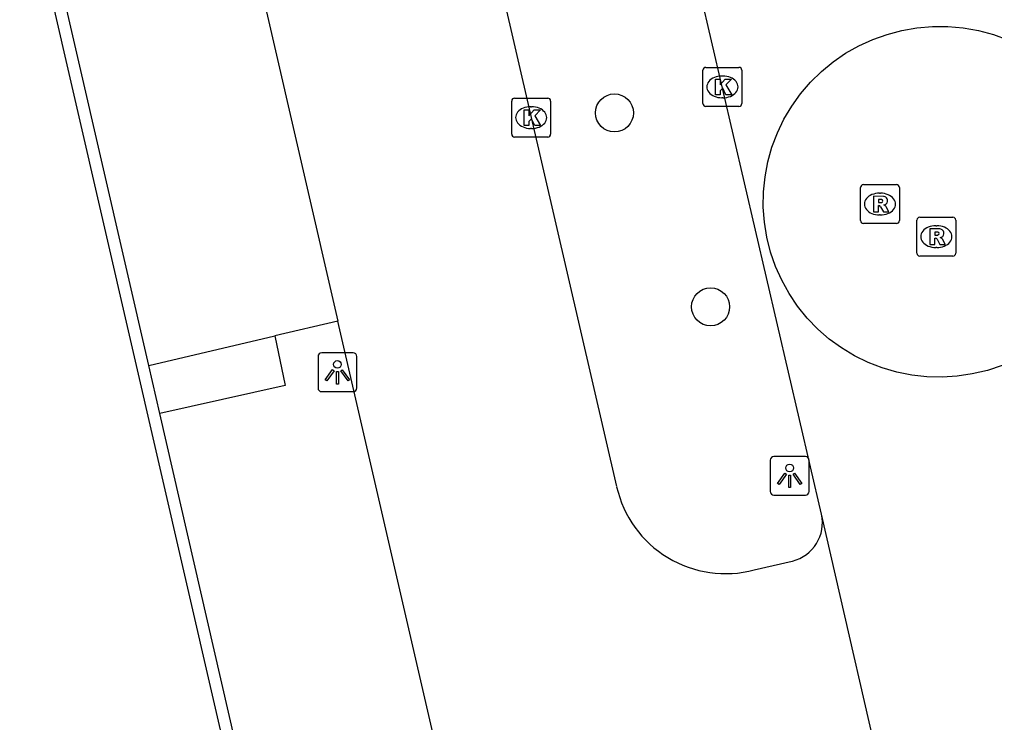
# Model space of a CAD drawing. Extents: x 156414 to 157775, y 382335 to 383765.
# Drawn here: x 156550.84 to 156575.91, y 383322.06 to 383340.12 of the extents above; entities that cross this region are included whole.
import ezdxf

# ---------------------------------------------------------------- set-up
doc = ezdxf.new("R2010")
doc.units = 0
for name, color, linetype in [('IMGEO_Boom', 7, 'Continuous'), ('IMGEO_Kolk', 7, 'Continuous'), ('IMGEO_Lichtpunt', 7, 'Continuous'), ('IMGEO_Muur', 7, 'Continuous'), ('IMGEO_Parkeervlak_open', 7, 'Continuous'), ('IMGEO_Rijbaan_lokaal_gesloten', 7, 'Continuous'), ('IMGEO_Rijbaan_lokaal_open', 7, 'Continuous'), ('IMGEO_Rioolput', 7, 'Continuous'), ('IMGEO_Voetpad_open', 7, 'Continuous')]:
    doc.layers.add(name, color=color, linetype=linetype)

msp = doc.modelspace()

# ---------------------------------------------------------------- linework, layer by layer
at = {"layer": 'IMGEO_Boom'}
for centre in [(156566.142, 383337.723), (156568.614, 383332.739)]:
    msp.add_circle(centre, 0.489, dxfattribs=at)
at = {"layer": 'IMGEO_Kolk'}
for p, q in [((156568.492, 383338.892), (156569.344, 383338.892)), ((156568.417, 383337.966), (156568.417, 383338.818)), ((156568.905, 383338.672), (156568.93, 383338.672)), ((156569.418, 383338.818), (156569.418, 383337.966)), ((156568.928, 383338.112), (156568.903, 383338.112)), ((156563.499, 383337.177), (156563.499, 383338.029)), ((156563.574, 383338.103), (156564.426, 383338.103)), ((156563.987, 383337.883), (156564.012, 383337.883)), ((156564.5, 383338.029), (156564.5, 383337.177)), ((156569.344, 383337.892), (156568.492, 383337.892)), ((156564.426, 383337.103), (156563.574, 383337.103)), ((156564.01, 383337.323), (156563.985, 383337.323))]:
    msp.add_line(p, q, dxfattribs=at)
for points in [[(156568.492, 383338.892), (156569.344, 383338.892)], [(156568.417, 383337.966), (156568.417, 383338.818)], [(156569.418, 383338.818), (156569.418, 383337.966)], [(156568.738, 383338.592), (156568.861, 383338.592), (156568.861, 383338.441), (156568.991, 383338.592), (156569.155, 383338.592), (156569.009, 383338.441), (156569.162, 383338.192), (156569.01, 383338.192), (156568.925, 383338.356), (156568.861, 383338.289), (156568.861, 383338.192), (156568.738, 383338.192), (156568.738, 383338.592)], [(156563.499, 383337.177), (156563.499, 383338.029)], [(156563.574, 383338.103), (156564.426, 383338.103)], [(156564.5, 383338.029), (156564.5, 383337.177)], [(156569.344, 383337.892), (156568.492, 383337.892)], [(156563.82, 383337.803), (156563.943, 383337.803), (156563.943, 383337.652), (156564.073, 383337.803), (156564.237, 383337.803), (156564.091, 383337.652), (156564.244, 383337.403), (156564.092, 383337.403), (156564.007, 383337.567), (156563.943, 383337.5), (156563.943, 383337.403), (156563.82, 383337.403), (156563.82, 383337.803)], [(156564.426, 383337.103), (156563.574, 383337.103)]]:
    msp.add_lwpolyline(points, dxfattribs=at)
for centre, start, end in [((156568.494, 383338.816), 91.552, 178.448), ((156568.494, 383338.816), 91.552, 178.448), ((156569.342, 383338.816), 1.552, 88.448), ((156569.342, 383338.816), 1.552, 88.448), ((156563.576, 383338.027), 91.552, 178.448), ((156563.576, 383338.027), 91.552, 178.448), ((156564.424, 383338.027), 1.552, 88.448), ((156564.424, 383338.027), 1.552, 88.448), ((156568.494, 383337.968), 181.552, 268.448), ((156568.494, 383337.968), 181.552, 268.448), ((156569.342, 383337.968), 271.552, 358.448), ((156569.342, 383337.968), 271.552, 358.448), ((156563.576, 383337.179), 181.552, 268.448), ((156563.576, 383337.179), 181.552, 268.448), ((156564.424, 383337.179), 271.552, 358.448), ((156564.424, 383337.179), 271.552, 358.448)]:
    msp.add_arc(centre, 0.0765, start, end, dxfattribs=at)
for centre, major_axis, ratio, start_param, end_param in [((156568.904, 383338.392), (-0.387, 0.002), 0.722429, 4.712389, 7.853982), ((156568.929, 383338.392), (-0.39, 0.002), 0.717154, 1.570796, 4.712389), ((156563.986, 383337.603), (-0.387, 0.002), 0.722429, 4.712389, 7.853982), ((156564.011, 383337.603), (-0.39, 0.002), 0.717154, 1.570796, 4.712389)]:
    msp.add_ellipse(centre, major_axis=major_axis, ratio=ratio, start_param=start_param, end_param=end_param, dxfattribs=at)
at = {"layer": 'IMGEO_Lichtpunt'}
for p, q in [((156558.519, 383331.461), (156558.519, 383330.654)), ((156558.519, 383331.461), (156558.519, 383330.654)), ((156559.421, 383331.556), (156558.613, 383331.556)), ((156559.421, 383331.556), (156558.613, 383331.556)), ((156559.515, 383330.654), (156559.515, 383331.461)), ((156559.515, 383330.654), (156559.515, 383331.461)), ((156558.613, 383330.56), (156559.421, 383330.56)), ((156558.613, 383330.56), (156559.421, 383330.56)), ((156571.051, 383328.894), (156570.243, 383328.894)), ((156571.051, 383328.894), (156570.243, 383328.894)), ((156570.149, 383328.799), (156570.149, 383327.992)), ((156570.149, 383328.799), (156570.149, 383327.992)), ((156571.145, 383327.992), (156571.145, 383328.799)), ((156571.145, 383327.992), (156571.145, 383328.799)), ((156570.243, 383327.898), (156571.051, 383327.898)), ((156570.243, 383327.898), (156571.051, 383327.898))]:
    msp.add_line(p, q, dxfattribs=at)
for points in [[(156558.893, 383331.125), (156558.932, 383331.097), (156558.744, 383330.835), (156558.706, 383330.862), (156558.893, 383331.125)], [(156559.105, 383331.097), (156559.143, 383331.124), (156559.33, 383330.862), (156559.291, 383330.834), (156559.105, 383331.097)], [(156558.995, 383331.077), (156559.042, 383331.077), (156559.042, 383330.755), (156558.995, 383330.755), (156558.995, 383331.077)], [(156570.523, 383328.463), (156570.562, 383328.435), (156570.374, 383328.173), (156570.336, 383328.2), (156570.523, 383328.463)], [(156570.625, 383328.415), (156570.672, 383328.415), (156570.672, 383328.093), (156570.625, 383328.093), (156570.625, 383328.415)], [(156570.735, 383328.435), (156570.773, 383328.462), (156570.96, 383328.2), (156570.921, 383328.172), (156570.735, 383328.435)]]:
    msp.add_lwpolyline(points, dxfattribs=at)
for centre in [(156559.018, 383331.259), (156570.648, 383328.597)]:
    msp.add_circle(centre, 0.0994, dxfattribs=at)
for centre, start, end in [((156558.613, 383331.461), 90, 180), ((156558.613, 383331.461), 90, 180), ((156559.421, 383331.461), 0, 90), ((156559.421, 383331.461), 0, 90), ((156558.613, 383330.654), 180, 270), ((156558.613, 383330.654), 180, 270), ((156559.421, 383330.654), 270, 0), ((156559.421, 383330.654), 270, 360), ((156570.243, 383328.799), 90, 180), ((156570.243, 383328.799), 90, 180), ((156571.051, 383328.799), 0, 90), ((156571.051, 383328.799), 0, 90), ((156570.243, 383327.992), 180, 270), ((156570.243, 383327.992), 180, 270), ((156571.051, 383327.992), 270, 0), ((156571.051, 383327.992), 270, 360)]:
    msp.add_arc(centre, 0.0946, start, end, dxfattribs=at)
at = {"layer": 'IMGEO_Muur'}
for points in [[(156550.842, 383344.246), (156557.274, 383316.368)], [(156554.166, 383331.234), (156551.154, 383344.318)], [(156554.451, 383329.997), (156554.166, 383331.234)], [(156557.274, 383316.368), (156557.317, 383316.183), (156557.616, 383316.251), (156554.451, 383329.997)]]:
    msp.add_lwpolyline(points, dxfattribs=at)
at = {"layer": 'IMGEO_Parkeervlak_open'}
msp.add_lwpolyline([(156554.166, 383331.234), (156557.406, 383331.993)], dxfattribs=at)
at = {"layer": 'IMGEO_Rijbaan_lokaal_gesloten'}
for points in [[(156571.465, 383327.409), (156568.074, 383342.016)], [(156573.29, 383319.457), (156571.465, 383327.409)]]:
    msp.add_lwpolyline(points, dxfattribs=at)
msp.add_arc((156580.274, 383345.951), 6.24, 198.0549, 271.7754, dxfattribs=at)
at = {"layer": 'IMGEO_Rijbaan_lokaal_open'}
for points in [[(156551.792, 383363.737), (156559.028, 383332.373)], [(156563.241, 383340.91), (156563.999, 383337.603), (156566.198, 383328.117)], [(156574.957, 383330.956), (156574.567, 383330.931), (156574.176, 383330.939), (156573.788, 383330.982), (156573.404, 383331.058), (156573.029, 383331.167), (156572.664, 383331.308), (156572.313, 383331.48), (156571.978, 383331.682), (156571.662, 383331.912), (156571.368, 383332.169), (156571.096, 383332.451), (156570.85, 383332.755), (156570.632, 383333.079), (156570.442, 383333.421), (156570.282, 383333.778), (156570.155, 383334.147), (156570.059, 383334.526), (156569.997, 383334.912), (156569.969, 383335.302), (156569.975, 383335.693), (156570.014, 383336.082), (156570.087, 383336.467), (156570.193, 383336.843), (156570.332, 383337.209), (156570.501, 383337.561), (156570.701, 383337.897), (156570.928, 383338.215), (156571.183, 383338.512), (156571.462, 383338.785), (156571.764, 383339.033), (156572.087, 383339.255), (156572.427, 383339.447), (156572.783, 383339.609), (156573.152, 383339.74), (156573.53, 383339.838), (156573.921, 383339.908), (156574.317, 383339.943), (156574.715, 383339.943), (156575.111, 383339.909), (156575.502, 383339.839), (156575.886, 383339.735), (156576.259, 383339.598)], [(156563.269, 383313.993), (156559.028, 383332.373)], [(156576.109, 383331.229), (156575.731, 383331.105), (156575.344, 383331.015), (156574.957, 383330.956)], [(156569.736, 383325.978), (156570.716, 383326.206)]]:
    msp.add_lwpolyline(points, dxfattribs=at)
for centre, radius, start, end in [((156568.999, 383328.754), 2.873, 192.8189, 284.8686), ((156570.48, 383327.188), 1.01, 283.5227, 12.6636)]:
    msp.add_arc(centre, radius, start, end, dxfattribs=at)
at = {"layer": 'IMGEO_Rioolput'}
for p, q in [((156572.543, 383335.88), (156573.395, 383335.88)), ((156572.468, 383334.954), (156572.468, 383335.806)), ((156572.956, 383335.66), (156572.981, 383335.66)), ((156573.469, 383335.806), (156573.469, 383334.954)), ((156572.979, 383335.1), (156572.954, 383335.1)), ((156573.395, 383334.88), (156572.543, 383334.88)), ((156573.918, 383334.117), (156573.918, 383334.969)), ((156573.993, 383335.043), (156574.845, 383335.043)), ((156574.919, 383334.969), (156574.919, 383334.117)), ((156574.406, 383334.823), (156574.431, 383334.823)), ((156574.429, 383334.263), (156574.404, 383334.263)), ((156574.845, 383334.043), (156573.993, 383334.043))]:
    msp.add_line(p, q, dxfattribs=at)
for points in [[(156572.543, 383335.88), (156573.395, 383335.88)], [(156572.468, 383334.954), (156572.468, 383335.806)], [(156573.469, 383335.806), (156573.469, 383334.954)], [(156573.057, 383335.578), (156572.805, 383335.58), (156572.805, 383335.18)], [(156572.983, 383335.499), (156572.929, 383335.499), (156572.929, 383335.418)], [(156572.929, 383335.418), (156572.981, 383335.418)], [(156572.805, 383335.18), (156572.929, 383335.18), (156572.929, 383335.342), (156572.94, 383335.342)], [(156572.987, 383335.313), (156573.058, 383335.18), (156573.198, 383335.18), (156573.133, 383335.306)], [(156573.395, 383334.88), (156572.543, 383334.88)], [(156573.918, 383334.117), (156573.918, 383334.969)], [(156573.993, 383335.043), (156574.845, 383335.043)], [(156574.919, 383334.969), (156574.919, 383334.117)], [(156574.507, 383334.741), (156574.255, 383334.743), (156574.255, 383334.343)], [(156574.433, 383334.662), (156574.379, 383334.662), (156574.379, 383334.581)], [(156574.255, 383334.343), (156574.379, 383334.343), (156574.379, 383334.505), (156574.39, 383334.505)], [(156574.379, 383334.581), (156574.431, 383334.581)], [(156574.437, 383334.476), (156574.508, 383334.343), (156574.648, 383334.343), (156574.583, 383334.469)], [(156574.845, 383334.043), (156573.993, 383334.043)]]:
    msp.add_lwpolyline(points, dxfattribs=at)
for centre, radius, start, end in [((156572.545, 383335.804), 0.0765, 91.552, 178.448), ((156572.545, 383335.804), 0.0765, 91.552, 178.448), ((156573.393, 383335.804), 0.0765, 1.552, 88.448), ((156573.393, 383335.804), 0.0765, 1.552, 88.448), ((156572.965, 383335.607), 0.19, 274.7715, 282.9687), ((156572.989, 383335.403), 0.0964, 77.0061, 93.1865), ((156573.003, 383335.46), 0.0378, 276.6634, 79.6772), ((156573.056, 383335.468), 0.109, 350.3612, 89.416), ((156573.054, 383335.468), 0.112, 277.5842, 350.9817), ((156573.038, 383335.253), 0.108, 29.5134, 73.7905), ((156572.939, 383335.289), 0.0533, 26.0293, 88.6989), ((156572.545, 383334.956), 0.0765, 181.552, 268.448), ((156572.545, 383334.956), 0.0765, 181.552, 268.448), ((156573.393, 383334.956), 0.0765, 271.552, 358.448), ((156573.393, 383334.956), 0.0765, 271.552, 358.448), ((156573.995, 383334.967), 0.0765, 91.552, 178.448), ((156573.995, 383334.967), 0.0765, 91.552, 178.448), ((156574.843, 383334.967), 0.0765, 1.552, 88.448), ((156574.843, 383334.967), 0.0765, 1.552, 88.448), ((156574.439, 383334.566), 0.0964, 77.0061, 93.1865), ((156574.453, 383334.623), 0.0378, 276.6634, 79.6772), ((156574.506, 383334.631), 0.109, 350.3612, 89.416), ((156574.504, 383334.631), 0.112, 277.5842, 350.9817), ((156574.389, 383334.452), 0.0533, 26.0293, 88.6989), ((156574.415, 383334.77), 0.19, 274.7715, 282.9687), ((156574.488, 383334.416), 0.108, 29.5134, 73.7905), ((156573.995, 383334.119), 0.0765, 181.552, 268.448), ((156573.995, 383334.119), 0.0765, 181.552, 268.448), ((156574.843, 383334.119), 0.0765, 271.552, 358.448), ((156574.843, 383334.119), 0.0765, 271.552, 358.448)]:
    msp.add_arc(centre, radius, start, end, dxfattribs=at)
for centre, major_axis, ratio, start_param, end_param in [((156572.955, 383335.38), (-0.387, 0.002), 0.722429, 4.712389, 7.853982), ((156572.98, 383335.38), (-0.39, 0.002), 0.717154, 1.570796, 4.712389), ((156574.405, 383334.543), (-0.387, 0.002), 0.722429, 4.712389, 7.853982), ((156574.43, 383334.543), (-0.39, 0.002), 0.717154, 1.570796, 4.712389)]:
    msp.add_ellipse(centre, major_axis=major_axis, ratio=ratio, start_param=start_param, end_param=end_param, dxfattribs=at)
at = {"layer": 'IMGEO_Voetpad_open'}
for points in [[(156559.028, 383332.373), (156557.406, 383331.993)], [(156557.406, 383331.993), (156557.671, 383330.721), (156554.451, 383329.997)]]:
    msp.add_lwpolyline(points, dxfattribs=at)

doc.saveas('drawing.dxf')
